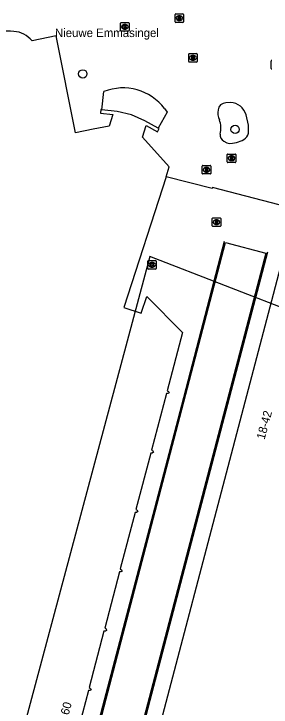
# Model space of a CAD drawing. Extents: x 161087 to 161922, y 382574 to 383873.
# Drawn here: x 161158.4 to 161188.5, y 383410.3 to 383491.7 of the extents above; entities that cross this region are included whole.
import ezdxf

# ---------------------------------------------------------------- set-up
doc = ezdxf.new("R2010")
doc.units = 0
for name, color, linetype in [('IMGEO_Boom', 7, 'Continuous'), ('IMGEO_Kolk', 7, 'Continuous'), ('IMGEO_Lijnafwatering', 7, 'Continuous'), ('IMGEO_Openbare_ruimte_label', 7, 'Continuous'), ('IMGEO_Pand', 7, 'Continuous'), ('IMGEO_Pand_nummerreeks', 7, 'Continuous'), ('IMGEO_Pand_overbouw', 7, 'Continuous'), ('IMGEO_Rioolput', 7, 'Continuous'), ('IMGEO_Voetgangersgebied_open', 7, 'Continuous')]:
    doc.layers.add(name, color=color, linetype=linetype)

msp = doc.modelspace()

# ---------------------------------------------------------------- linework, layer by layer
at = {"layer": 'IMGEO_Boom'}
for centre in [(161166.441, 383484.654), (161184.297, 383478.134)]:
    msp.add_circle(centre, 0.489, dxfattribs=at)
at = {"layer": 'IMGEO_Kolk'}
for p, q in [((161170.873, 383489.759), (161170.873, 383490.611)), ((161170.948, 383490.685), (161171.8, 383490.685)), ((161171.874, 383490.611), (161171.874, 383489.759)), ((161171.8, 383489.685), (161170.948, 383489.685)), ((161171.384, 383489.905), (161171.359, 383489.905)), ((161171.361, 383490.465), (161171.386, 383490.465)), ((161188.524, 383485.302), (161188.524, 383486.154)), ((161174.058, 383461.799), (161174.058, 383462.651)), ((161174.133, 383462.725), (161174.985, 383462.725)), ((161174.546, 383462.505), (161174.571, 383462.505)), ((161175.059, 383462.651), (161175.059, 383461.799)), ((161174.985, 383461.725), (161174.133, 383461.725)), ((161174.569, 383461.945), (161174.544, 383461.945))]:
    msp.add_line(p, q, dxfattribs=at)
for points in [[(161170.873, 383489.759), (161170.873, 383490.611)], [(161170.948, 383490.685), (161171.8, 383490.685)], [(161171.874, 383490.611), (161171.874, 383489.759)], [(161171.8, 383489.685), (161170.948, 383489.685)], [(161171.194, 383490.385), (161171.317, 383490.385), (161171.317, 383490.234), (161171.447, 383490.385), (161171.611, 383490.385), (161171.465, 383490.234), (161171.618, 383489.985), (161171.466, 383489.985), (161171.381, 383490.149), (161171.317, 383490.082), (161171.317, 383489.985), (161171.194, 383489.985), (161171.194, 383490.385)], [(161188.524, 383485.302), (161188.524, 383486.154)], [(161174.058, 383461.799), (161174.058, 383462.651)], [(161174.133, 383462.725), (161174.985, 383462.725)], [(161174.379, 383462.425), (161174.502, 383462.425), (161174.502, 383462.274), (161174.632, 383462.425), (161174.796, 383462.425), (161174.65, 383462.274), (161174.803, 383462.025), (161174.651, 383462.025), (161174.566, 383462.189), (161174.502, 383462.122), (161174.502, 383462.025), (161174.379, 383462.025), (161174.379, 383462.425)], [(161175.059, 383462.651), (161175.059, 383461.799)], [(161174.985, 383461.725), (161174.133, 383461.725)]]:
    msp.add_lwpolyline(points, dxfattribs=at)
for centre, start, end in [((161170.95, 383490.609), 91.55205, 178.44795), ((161170.95, 383490.609), 91.55205, 178.44795), ((161171.798, 383490.609), 1.55205, 88.44795), ((161171.798, 383490.609), 1.55205, 88.44795), ((161170.95, 383489.761), 181.55205, 268.44795), ((161170.95, 383489.761), 181.55205, 268.44795), ((161171.798, 383489.761), 271.55205, 358.44795), ((161171.798, 383489.761), 271.55205, 358.44795), ((161188.601, 383486.152), 91.55205, 178.44795), ((161188.601, 383486.152), 91.55205, 178.44795), ((161188.601, 383485.304), 181.55205, 268.44795), ((161188.601, 383485.304), 181.55205, 268.44795), ((161174.135, 383462.649), 91.55205, 178.44795), ((161174.135, 383462.649), 91.55205, 178.44795), ((161174.983, 383462.649), 1.55205, 88.44795), ((161174.983, 383462.649), 1.55205, 88.44795), ((161174.135, 383461.801), 181.55205, 268.44795), ((161174.135, 383461.801), 181.55205, 268.44795), ((161174.983, 383461.801), 271.55205, 358.44795), ((161174.983, 383461.801), 271.55205, 358.44795)]:
    msp.add_arc(centre, 0.0765, start, end, dxfattribs=at)
for centre, major_axis, ratio, start_param, end_param in [((161171.36, 383490.185), (-0.387, 0.002), 0.722429, 4.712389, 7.853982), ((161171.385, 383490.185), (-0.39, 0.002), 0.717154, 1.570796, 4.712389), ((161174.545, 383462.225), (-0.387, 0.002), 0.722429, 4.712389, 7.853982), ((161174.57, 383462.225), (-0.39, 0.002), 0.717154, 1.570796, 4.712389)]:
    msp.add_ellipse(centre, major_axis=major_axis, ratio=ratio, start_param=start_param, end_param=end_param, dxfattribs=at)
at = {"layer": 'IMGEO_Lijnafwatering'}
for points in [[(161178.039, 383445.744), (161183.074, 383464.988)], [(161188.108, 383463.727), (161183.215, 383445.078)], [(161173.004, 383426.5), (161178.039, 383445.744)], [(161183.215, 383445.078), (161178.322, 383426.429)], [(161167.968, 383407.256), (161173.004, 383426.5)], [(161178.322, 383426.429), (161173.43, 383407.78)]]:
    msp.add_lwpolyline(points, dxfattribs=at)
at = {"layer": 'IMGEO_Pand'}
for points in [[(161168.688, 383480.444), (161168.539, 383480.461), (161168.503, 383480.031), (161169.957, 383479.868), (161169.524, 383478.515), (161167.663, 383478.14), (161165.592, 383477.723), (161163.3, 383489.111), (161160.487, 383488.531)], [(161175.278, 383478.292), (161173.729, 383479.156), (161172.162, 383479.859), (161170.488, 383480.243), (161168.688, 383480.444)], [(161176.207, 383472.577), (161176.587, 383473.755), (161173.425, 383477.233), (161173.858, 383478.586), (161175.195, 383477.84), (161175.409, 383478.219), (161175.278, 383478.292)], [(161176.207, 383472.577), (161171.256, 383457.215), (161173.297, 383456.55), (161173.956, 383458.526), (161178.129, 383454.27), (161176.337, 383447.44), (161176.49, 383447.363), (161176.556, 383447.205), (161176.419, 383447.102), (161176.248, 383447.1), (161174.504, 383440.455), (161174.658, 383440.378), (161174.728, 383440.221), (161174.589, 383440.113), (161174.413, 383440.108), (161172.663, 383433.481), (161172.819, 383433.404), (161172.885, 383433.243), (161172.746, 383433.149), (161172.577, 383433.155), (161170.837, 383426.518), (161170.993, 383426.426), (161171.051, 383426.255), (161170.912, 383426.167), (161170.748, 383426.178), (161169.015, 383419.552), (161169.172, 383419.464), (161169.234, 383419.294), (161169.093, 383419.203), (161168.925, 383419.212), (161167.188, 383412.572), (161167.345, 383412.487), (161167.408, 383412.32), (161167.268, 383412.225), (161167.098, 383412.232), (161165.36, 383405.581)], [(161190.477, 383351.704), (161179.021, 383343.554), (161171.159, 383353.793), (161169.837, 383356.018), (161168.737, 383358.257), (161167.679, 383361.087), (161167.021, 383363.539), (161166.588, 383366.045), (161166.359, 383369.079), (161166.413, 383371.664), (161166.697, 383374.139), (161167.358, 383377.079), (161191.383, 383468.603)]]:
    msp.add_lwpolyline(points, dxfattribs=at)
for centre, radius, start, end in [((161157.68, 383483.862), 5.818, 83.30252, 114.0656), ((161158.143, 383486.629), 3.019, 39.05406, 85.8937)]:
    msp.add_arc(centre, radius, start, end, dxfattribs=at)
at = {"layer": 'IMGEO_Pand_overbouw'}
msp.add_lwpolyline([(161174.287, 383463.223), (161150.915, 383375.897), (161150.064, 383375.038), (161150.277, 383374.827), (161148.754, 383373.283), (161148.541, 383373.468), (161143.531, 383368.358), (161143.737, 383368.152), (161142.423, 383366.805), (161143.692, 383365.304), (161184.657, 383352.618), (161205.761, 383428.05), (161209.779, 383449.442)], close=True, dxfattribs=at)
at = {"layer": 'IMGEO_Rioolput'}
for p, q in [((161177.259, 383490.773), (161177.259, 383491.625)), ((161177.334, 383491.699), (161178.186, 383491.699)), ((161177.747, 383491.479), (161177.772, 383491.479)), ((161178.26, 383491.625), (161178.26, 383490.773)), ((161178.186, 383490.699), (161177.334, 383490.699)), ((161177.77, 383490.919), (161177.745, 383490.919)), ((161178.858, 383486.11), (161178.858, 383486.962)), ((161178.933, 383487.036), (161179.785, 383487.036)), ((161179.346, 383486.816), (161179.371, 383486.816)), ((161179.859, 383486.962), (161179.859, 383486.11)), ((161179.785, 383486.036), (161178.933, 383486.036)), ((161179.369, 383486.256), (161179.344, 383486.256)), ((161183.387, 383474.314), (161183.387, 383475.166)), ((161183.462, 383475.24), (161184.314, 383475.24)), ((161183.875, 383475.02), (161183.9, 383475.02)), ((161184.388, 383475.166), (161184.388, 383474.314)), ((161184.314, 383474.24), (161183.462, 383474.24)), ((161183.898, 383474.46), (161183.873, 383474.46)), ((161180.451, 383472.972), (161180.451, 383473.824)), ((161180.526, 383473.898), (161181.378, 383473.898)), ((161180.939, 383473.678), (161180.964, 383473.678)), ((161181.452, 383473.824), (161181.452, 383472.972)), ((161181.378, 383472.898), (161180.526, 383472.898)), ((161180.962, 383473.118), (161180.937, 383473.118)), ((161181.69, 383467.742), (161182.542, 383467.742)), ((161181.615, 383466.816), (161181.615, 383467.668)), ((161182.126, 383466.962), (161182.101, 383466.962)), ((161182.103, 383467.522), (161182.128, 383467.522)), ((161182.616, 383467.668), (161182.616, 383466.816)), ((161182.542, 383466.742), (161181.69, 383466.742))]:
    msp.add_line(p, q, dxfattribs=at)
for points in [[(161177.259, 383490.773), (161177.259, 383491.625)], [(161177.334, 383491.699), (161178.186, 383491.699)], [(161177.848, 383491.397), (161177.596, 383491.399), (161177.596, 383490.999)], [(161177.774, 383491.318), (161177.72, 383491.318), (161177.72, 383491.237)], [(161178.26, 383491.625), (161178.26, 383490.773)], [(161178.186, 383490.699), (161177.334, 383490.699)], [(161177.596, 383490.999), (161177.72, 383490.999), (161177.72, 383491.161), (161177.731, 383491.161)], [(161177.72, 383491.237), (161177.772, 383491.237)], [(161177.778, 383491.132), (161177.849, 383490.999), (161177.989, 383490.999), (161177.924, 383491.125)], [(161178.858, 383486.11), (161178.858, 383486.962)], [(161178.933, 383487.036), (161179.785, 383487.036)], [(161179.447, 383486.734), (161179.195, 383486.736), (161179.195, 383486.336)], [(161179.195, 383486.336), (161179.319, 383486.336), (161179.319, 383486.498), (161179.33, 383486.498)], [(161179.373, 383486.655), (161179.319, 383486.655), (161179.319, 383486.574)], [(161179.319, 383486.574), (161179.371, 383486.574)], [(161179.377, 383486.469), (161179.448, 383486.336), (161179.588, 383486.336), (161179.523, 383486.462)], [(161179.859, 383486.962), (161179.859, 383486.11)], [(161179.785, 383486.036), (161178.933, 383486.036)], [(161183.387, 383474.314), (161183.387, 383475.166)], [(161183.462, 383475.24), (161184.314, 383475.24)], [(161184.388, 383475.166), (161184.388, 383474.314)], [(161184.314, 383474.24), (161183.462, 383474.24)], [(161183.976, 383474.938), (161183.724, 383474.94), (161183.724, 383474.54)], [(161183.724, 383474.54), (161183.848, 383474.54), (161183.848, 383474.702), (161183.859, 383474.702)], [(161183.902, 383474.859), (161183.848, 383474.859), (161183.848, 383474.778)], [(161183.848, 383474.778), (161183.9, 383474.778)], [(161183.906, 383474.673), (161183.977, 383474.54), (161184.117, 383474.54), (161184.052, 383474.666)], [(161180.451, 383472.972), (161180.451, 383473.824)], [(161180.526, 383473.898), (161181.378, 383473.898)], [(161181.04, 383473.596), (161180.788, 383473.598), (161180.788, 383473.198)], [(161180.966, 383473.517), (161180.912, 383473.517), (161180.912, 383473.436)], [(161180.912, 383473.436), (161180.964, 383473.436)], [(161181.452, 383473.824), (161181.452, 383472.972)], [(161181.378, 383472.898), (161180.526, 383472.898)], [(161180.788, 383473.198), (161180.912, 383473.198), (161180.912, 383473.36), (161180.923, 383473.36)], [(161180.97, 383473.331), (161181.041, 383473.198), (161181.181, 383473.198), (161181.116, 383473.324)], [(161181.69, 383467.742), (161182.542, 383467.742)], [(161181.615, 383466.816), (161181.615, 383467.668)], [(161182.204, 383467.44), (161181.952, 383467.442), (161181.952, 383467.042)], [(161181.952, 383467.042), (161182.076, 383467.042), (161182.076, 383467.204), (161182.087, 383467.204)], [(161182.13, 383467.361), (161182.076, 383467.361), (161182.076, 383467.28)], [(161182.076, 383467.28), (161182.128, 383467.28)], [(161182.134, 383467.175), (161182.205, 383467.042), (161182.345, 383467.042), (161182.28, 383467.168)], [(161182.616, 383467.668), (161182.616, 383466.816)], [(161182.542, 383466.742), (161181.69, 383466.742)]]:
    msp.add_lwpolyline(points, dxfattribs=at)
for centre, radius, start, end in [((161177.336, 383491.623), 0.0765, 91.55205, 178.44795), ((161177.336, 383491.623), 0.0765, 91.55205, 178.44795), ((161177.78, 383491.222), 0.0964, 77.00612, 93.18647), ((161177.794, 383491.279), 0.0378, 276.66336, 79.67722), ((161177.847, 383491.287), 0.109, 350.36119, 89.41601), ((161178.184, 383491.623), 0.0765, 1.55205, 88.44795), ((161178.184, 383491.623), 0.0765, 1.55205, 88.44795), ((161177.336, 383490.775), 0.0765, 181.55205, 268.44795), ((161177.336, 383490.775), 0.0765, 181.55205, 268.44795), ((161177.73, 383491.108), 0.0533, 26.02933, 88.69889), ((161177.756, 383491.426), 0.19, 274.7715, 282.96867), ((161177.845, 383491.287), 0.112, 277.58423, 350.98172), ((161177.829, 383491.072), 0.108, 29.51342, 73.79051), ((161178.184, 383490.775), 0.0765, 271.55205, 358.44795), ((161178.184, 383490.775), 0.0765, 271.55205, 358.44795), ((161178.935, 383486.96), 0.0765, 91.55205, 178.44795), ((161178.935, 383486.96), 0.0765, 91.55205, 178.44795), ((161179.329, 383486.445), 0.0533, 26.02933, 88.69889), ((161179.355, 383486.763), 0.19, 274.7715, 282.96867), ((161179.379, 383486.559), 0.0964, 77.00612, 93.18647), ((161179.393, 383486.616), 0.0378, 276.66336, 79.67722), ((161179.446, 383486.624), 0.109, 350.36119, 89.41601), ((161179.444, 383486.624), 0.112, 277.58423, 350.98172), ((161179.428, 383486.409), 0.108, 29.51342, 73.79051), ((161179.783, 383486.96), 0.0765, 1.55205, 88.44795), ((161179.783, 383486.96), 0.0765, 1.55205, 88.44795), ((161178.935, 383486.112), 0.0765, 181.55205, 268.44795), ((161178.935, 383486.112), 0.0765, 181.55205, 268.44795), ((161179.783, 383486.112), 0.0765, 271.55205, 358.44795), ((161179.783, 383486.112), 0.0765, 271.55205, 358.44795), ((161183.464, 383475.164), 0.0765, 91.55205, 178.44795), ((161183.464, 383475.164), 0.0765, 91.55205, 178.44795), ((161184.312, 383475.164), 0.0765, 1.55205, 88.44795), ((161184.312, 383475.164), 0.0765, 1.55205, 88.44795), ((161183.464, 383474.316), 0.0765, 181.55205, 268.44795), ((161183.464, 383474.316), 0.0765, 181.55205, 268.44795), ((161183.858, 383474.649), 0.0533, 26.02933, 88.69889), ((161183.884, 383474.967), 0.19, 274.7715, 282.96867), ((161183.908, 383474.763), 0.0964, 77.00612, 93.18647), ((161183.922, 383474.82), 0.0378, 276.66336, 79.67722), ((161183.975, 383474.828), 0.109, 350.36119, 89.41601), ((161183.973, 383474.828), 0.112, 277.58423, 350.98172), ((161183.957, 383474.613), 0.108, 29.51342, 73.79051), ((161184.312, 383474.316), 0.0765, 271.55205, 358.44795), ((161184.312, 383474.316), 0.0765, 271.55205, 358.44795), ((161180.528, 383473.822), 0.0765, 91.55205, 178.44795), ((161180.528, 383473.822), 0.0765, 91.55205, 178.44795), ((161180.948, 383473.625), 0.19, 274.7715, 282.96867), ((161180.972, 383473.421), 0.0964, 77.00612, 93.18647), ((161180.986, 383473.478), 0.0378, 276.66336, 79.67722), ((161181.039, 383473.486), 0.109, 350.36119, 89.41601), ((161181.037, 383473.486), 0.112, 277.58423, 350.98172), ((161181.376, 383473.822), 0.0765, 1.55205, 88.44795), ((161181.376, 383473.822), 0.0765, 1.55205, 88.44795), ((161180.528, 383472.974), 0.0765, 181.55205, 268.44795), ((161180.528, 383472.974), 0.0765, 181.55205, 268.44795), ((161180.922, 383473.307), 0.0533, 26.02933, 88.69889), ((161181.021, 383473.271), 0.108, 29.51342, 73.79051), ((161181.376, 383472.974), 0.0765, 271.55205, 358.44795), ((161181.376, 383472.974), 0.0765, 271.55205, 358.44795), ((161181.692, 383467.666), 0.0765, 91.55205, 178.44795), ((161181.692, 383467.666), 0.0765, 91.55205, 178.44795), ((161182.54, 383467.666), 0.0765, 1.55205, 88.44795), ((161182.54, 383467.666), 0.0765, 1.55205, 88.44795), ((161182.086, 383467.151), 0.0533, 26.02933, 88.69889), ((161182.112, 383467.469), 0.19, 274.7715, 282.96867), ((161182.136, 383467.265), 0.0964, 77.00612, 93.18647), ((161182.15, 383467.322), 0.0378, 276.66336, 79.67722), ((161182.203, 383467.33), 0.109, 350.36119, 89.41601), ((161182.201, 383467.33), 0.112, 277.58423, 350.98172), ((161182.185, 383467.115), 0.108, 29.51342, 73.79051), ((161181.692, 383466.818), 0.0765, 181.55205, 268.44795), ((161181.692, 383466.818), 0.0765, 181.55205, 268.44795), ((161182.54, 383466.818), 0.0765, 271.55205, 358.44795), ((161182.54, 383466.818), 0.0765, 271.55205, 358.44795)]:
    msp.add_arc(centre, radius, start, end, dxfattribs=at)
for centre, major_axis, ratio, start_param, end_param in [((161177.746, 383491.199), (-0.387, 0.002), 0.722429, 4.712389, 7.853982), ((161177.771, 383491.199), (-0.39, 0.002), 0.717154, 1.570796, 4.712389), ((161179.345, 383486.536), (-0.387, 0.002), 0.722429, 4.712389, 7.853982), ((161179.37, 383486.536), (-0.39, 0.002), 0.717154, 1.570796, 4.712389), ((161183.874, 383474.74), (-0.387, 0.002), 0.722429, 4.712389, 7.853982), ((161183.899, 383474.74), (-0.39, 0.002), 0.717154, 1.570796, 4.712389), ((161180.938, 383473.398), (-0.387, 0.002), 0.722429, 4.712389, 7.853982), ((161180.963, 383473.398), (-0.39, 0.002), 0.717154, 1.570796, 4.712389), ((161182.102, 383467.242), (-0.387, 0.002), 0.722429, 4.712389, 7.853982), ((161182.127, 383467.242), (-0.39, 0.002), 0.717154, 1.570796, 4.712389)]:
    msp.add_ellipse(centre, major_axis=major_axis, ratio=ratio, start_param=start_param, end_param=end_param, dxfattribs=at)
at = {"layer": 'IMGEO_Voetgangersgebied_open'}
for points in [[(161168.688, 383480.444), (161168.926, 383482.571)], [(161183.75, 383481.297), (161183.219, 383481.253)], [(161176.02, 383480.571), (161176.323, 383480.166), (161175.278, 383478.292)], [(161185.859, 383477.707), (161185.887, 383478.119), (161185.878, 383478.636), (161185.613, 383479.824)], [(161182.977, 383476.743), (161183.322, 383476.562), (161183.619, 383476.495), (161183.994, 383476.524), (161184.448, 383476.609)], [(161191.383, 383468.603), (161191.421, 383468.749), (161181.633, 383471.296), (161181.601, 383471.172), (161176.207, 383472.577)], [(161160.916, 383379.665), (161183.188, 383464.866), (161187.907, 383463.613), (161165.545, 383378.265)]]:
    msp.add_lwpolyline(points, dxfattribs=at)
for centre, radius, start, end in [((161171.174, 383476.962), 6.042, 36.67192, 111.83878), ((161183.221, 383480.354), 0.899, 90.14092, 176.29574), ((161183.635, 383479.237), 2.064, 16.53936, 86.7966), ((161183.653, 383479.994), 1.393, 162.55247, 211.56229), ((161179.732, 383478.307), 2.897, 345.52624, 19.30799), ((161183.404, 383477.502), 0.87, 174.63628, 240.65567), ((161184.958, 383477.787), 0.905, 294.22962, 354.91357), ((161184.077, 383478.81), 2.232, 279.55833, 304.11175)]:
    msp.add_arc(centre, radius, start, end, dxfattribs=at)

# ---------------------------------------------------------------- texts
at = {"layer": 'IMGEO_Openbare_ruimte_label'}
msp.add_text('Nieuwe Emmasingel', height=1, dxfattribs=at).set_placement((161163.175, 383488.975))
at = {"layer": 'IMGEO_Pand_nummerreeks'}
for s, rotation, p in [('18-42', 74.82007, (161187.752, 383441.639)), ('16-60', 75.35528, (161164.292, 383407.428))]:
    msp.add_text(s, height=1, rotation=rotation, dxfattribs=at).set_placement(p)

doc.saveas('drawing.dxf')
